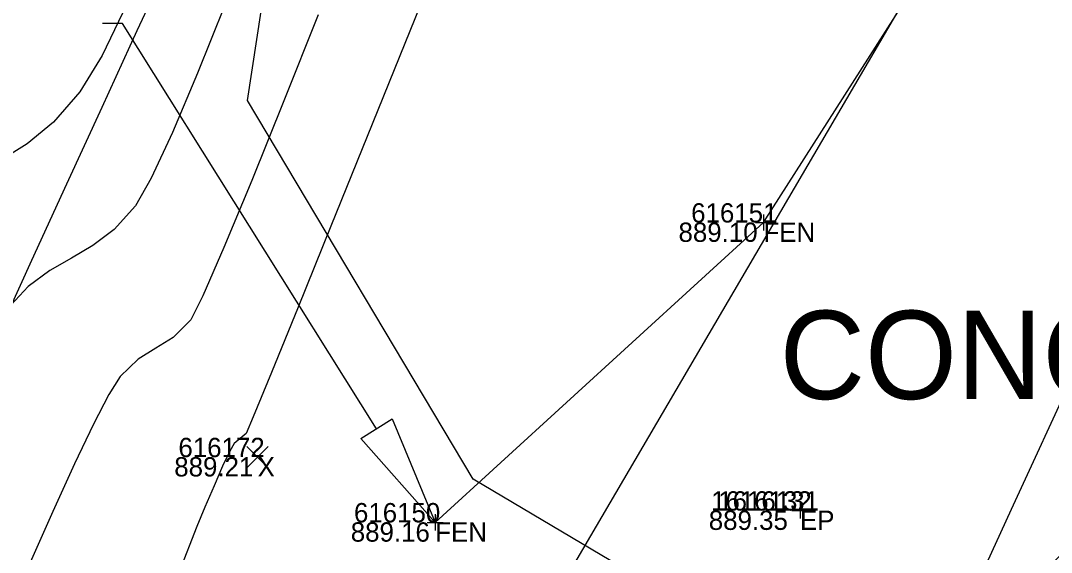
# Model space of a CAD drawing. Extents: x 1957117 to 1971063, y 701601 to 715861.
# Drawn here: x 1963521.8 to 1963540.46, y 706787.6 to 706797.23 of the extents above; entities that cross this region are included whole.
import ezdxf

# ---------------------------------------------------------------- set-up
doc = ezdxf.new("R2010")
doc.units = 0
for name, color, linetype in [('AP_X_Lights', 7, 'Continuous'), ('DT_X_Break_Line', 7, 'Continuous'), ('DT_X_Contour_Minor', 7, 'Continuous'), ('GE_X_CL_20', 7, 'Continuous'), ('HY_X_Water_Edge', 7, 'Continuous'), ('PV_P_Drive', 7, 'Continuous'), ('PV_P_Shoulder', 7, 'Continuous'), ('RD_P_Cells', 7, 'Continuous'), ('RD_X_Concrete_Pad', 7, 'Continuous'), ('RD_X_Text', 7, 'Continuous'), ('RS_Raster1', 7, 'Continuous'), ('RW_X_Esmt_RR', 7, 'Continuous'), ('SC_Scratch1', 7, 'Continuous'), ('VG_X_Tree_Line_Rt', 7, 'Continuous')]:
    doc.layers.add(name, color=color, linetype=linetype)

msp = doc.modelspace()

# ---------------------------------------------------------------- linework, layer by layer
at = {"layer": 'AP_X_Lights'}
for p, q in [((1963525.892, 706789.126), (1963526.28, 706789.516)), ((1963525.892, 706789.516), (1963526.28, 706789.126))]:
    msp.add_line(p, q, dxfattribs=at)
at = {"layer": 'DT_X_Contour_Minor'}
for points in [[(1963529.412, 706798.446), (1963528.752, 706796.814), (1963528.071, 706795.129), (1963527.412, 706793.502), (1963526.82, 706792.04), (1963526.337, 706790.855), (1963526.009, 706790.054), (1963525.878, 706789.748), (1963525.77, 706789.659), (1963525.66, 706789.571), (1963525.582, 706789.43), (1963525.454, 706789.158), (1963525.298, 706788.804), (1963525.13, 706788.417), (1963524.989, 706788.066), (1963524.664, 706787.244)], [(1963529.412, 706798.446), (1963528.752, 706796.814), (1963528.071, 706795.129), (1963527.412, 706793.502), (1963526.82, 706792.04), (1963526.337, 706790.855), (1963526.009, 706790.054), (1963525.878, 706789.748), (1963525.77, 706789.659), (1963525.66, 706789.571), (1963525.582, 706789.43), (1963525.454, 706789.158), (1963525.298, 706788.804), (1963525.13, 706788.417), (1963524.989, 706788.066), (1963524.664, 706787.244)], [(1963523.719, 706797.526), (1963523.273, 706796.598), (1963522.871, 706795.937), (1963522.393, 706795.389), (1963521.913, 706794.996), (1963521.432, 706794.696)], [(1963523.719, 706797.526), (1963523.273, 706796.598), (1963522.871, 706795.937), (1963522.393, 706795.389), (1963521.913, 706794.996), (1963521.432, 706794.696)], [(1963525.495, 706797.509), (1963524.998, 706796.274), (1963524.545, 706795.202), (1963524.161, 706794.375), (1963523.874, 706793.874), (1963523.489, 706793.446), (1963523.104, 706793.153), (1963522.717, 706792.928), (1963522.328, 706792.703), (1963521.936, 706792.413), (1963521.541, 706791.99)], [(1963525.495, 706797.509), (1963524.998, 706796.274), (1963524.545, 706795.202), (1963524.161, 706794.375), (1963523.874, 706793.874), (1963523.489, 706793.446), (1963523.104, 706793.153), (1963522.717, 706792.928), (1963522.328, 706792.703), (1963521.936, 706792.413), (1963521.541, 706791.99)], [(1963527.182, 706797.33), (1963526.562, 706795.772), (1963525.98, 706794.331), (1963525.478, 706793.117), (1963525.096, 706792.241), (1963524.876, 706791.811), (1963524.561, 706791.49), (1963524.244, 706791.293), (1963523.924, 706791.098), (1963523.6, 706790.781), (1963523.396, 706790.455), (1963523.116, 706789.918), (1963522.773, 706789.202), (1963522.378, 706788.338), (1963521.943, 706787.359)], [(1963527.182, 706797.33), (1963526.562, 706795.772), (1963525.98, 706794.331), (1963525.478, 706793.117), (1963525.096, 706792.241), (1963524.876, 706791.811), (1963524.561, 706791.49), (1963524.244, 706791.293), (1963523.924, 706791.098), (1963523.6, 706790.781), (1963523.396, 706790.455), (1963523.116, 706789.918), (1963522.773, 706789.202), (1963522.378, 706788.338), (1963521.943, 706787.359)]]:
    msp.add_lwpolyline(points, dxfattribs=at)
at = {"layer": 'GE_X_CL_20'}
msp.add_arc((1965275.353, 705991.399), 1909.859, 144.852303, 166.495347, dxfattribs=at)
at = {"layer": 'HY_X_Water_Edge'}
for points in [[(1963507.144, 706903.33), (1963523.919, 706880.458), (1963529.921, 706868.249), (1963547.712, 706848.264), (1963557.981, 706843.218), (1963575.318, 706815.786), (1963598.707, 706804.399), (1963631.311, 706798.601), (1963646.093, 706793.985), (1963654.481, 706790.313)], [(1963497.044, 706895.877), (1963527.257, 706861.448), (1963530.089, 706856.724), (1963550.098, 706825.465), (1963567.27, 706808.841), (1963599.052, 706796.957), (1963628.198, 706792.131), (1963651.538, 706783.095)]]:
    msp.add_spline(points, degree=3, dxfattribs=at)
at = {"layer": 'PV_P_Drive'}
for p, q in [((1963535.244, 706793.716), (1963535.244, 706793.424)), ((1963535.098, 706793.57), (1963535.39, 706793.57)), ((1963535.244, 706793.57), (1963535.244, 706793.57)), ((1963535.905, 706788.499), (1963535.905, 706788.207)), ((1963529.302, 706788.286), (1963529.302, 706787.994)), ((1963535.759, 706788.353), (1963536.051, 706788.353)), ((1963535.905, 706788.353), (1963535.905, 706788.353)), ((1963529.156, 706788.14), (1963529.448, 706788.14)), ((1963529.302, 706788.14), (1963529.302, 706788.14))]:
    msp.add_line(p, q, dxfattribs=at)
at = {"layer": 'RD_P_Cells'}
msp.add_lwpolyline([(1963529.302, 706788.14), (1963535.244, 706793.57), (1963539.525, 706800.281)], dxfattribs=at)
at = {"layer": 'RD_X_Concrete_Pad'}
msp.add_lwpolyline([(1963546.737, 706797.371), (1963539.628, 706800.743), (1963531.615, 706787.051), (1963540.613, 706782.691)], close=True, dxfattribs=at)
at = {"layer": 'RD_X_Text'}
for points in [[(1963523.641, 706797.175), (1963523.281, 706797.175)], [(1963528.24, 706789.835), (1963523.641, 706797.175)]]:
    msp.add_lwpolyline(points, dxfattribs=at)
msp.add_lwpolyline([(1963528.522, 706790.012), (1963529.302, 706788.14), (1963527.958, 706789.658)], close=True, dxfattribs=at)
at = {"layer": 'RW_X_Esmt_RR'}
for radius, start in [(1879.859, 144.852303), (1927.859, 154.889891)]:
    msp.add_arc((1965275.353, 705991.399), radius, start, 166.495347, dxfattribs=at)
at = {"layer": 'VG_X_Tree_Line_Rt'}
msp.add_lwpolyline([(1963604.655, 706798.267), (1963598.029, 706805.109), (1963592.372, 706808.783), (1963583.258, 706808.695), (1963575.693, 706805.334), (1963569.852, 706805.41), (1963566.205, 706802.228), (1963559.367, 706797.846), (1963548.918, 706794.679), (1963544.237, 706791.049), (1963537.465, 706784.482), (1963529.989, 706788.923), (1963525.903, 706795.778), (1963527.308, 706804.983), (1963532.875, 706812.664), (1963520.94, 706812.624), (1963516.752, 706809.276), (1963509.001, 706807.542), (1963504.724, 706809.521), (1963490.215, 706814.959)], dxfattribs=at)

# ---------------------------------------------------------------- texts
at = {"layer": 'DT_X_Break_Line'}
msp.add_text('CONC.', height=1.6, dxfattribs=at).set_placement((1963535.537, 706790.373))
at = {"layer": 'PV_P_Shoulder'}
for s, p in [('889.10', (1963533.706, 706793.22)), ('889.21', (1963524.578, 706788.971)), ('889.35', (1963534.254, 706788.003)), ('889.16', (1963527.773, 706787.79))]:
    msp.add_text(s, height=0.35, dxfattribs=at).set_placement(p)
at = {"layer": 'RS_Raster1'}
for s, p in [('616151', (1963533.935, 706793.57)), ('616172', (1963524.653, 706789.321)), ('1616132', (1963534.296, 706788.353)), ('1616131', (1963534.425, 706788.353)), ('616150', (1963527.831, 706788.14))]:
    msp.add_text(s, height=0.35, dxfattribs=at).set_placement(p)
at = {"layer": 'SC_Scratch1'}
for s, p in [('FEN', (1963535.244, 706793.22)), ('X', (1963526.086, 706788.971)), ('EP', (1963535.905, 706788.003)), ('FEN', (1963529.302, 706787.79))]:
    msp.add_text(s, height=0.35, dxfattribs=at).set_placement(p)

doc.saveas('drawing.dxf')
